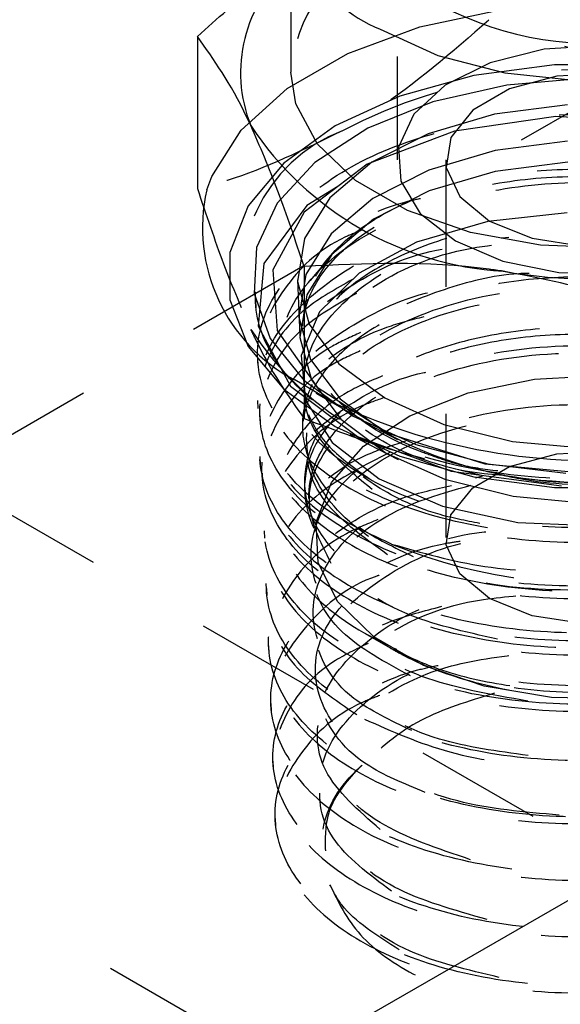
# Model space of a CAD drawing. Header units: inches. Extents: x 1907 to 2452, y -210 to -54.
# Tile 436 of 656: x 2003.496 to 2003.922, y -204.058 to -203.282. Entities that reach past the tile are written whole.
import ezdxf

# ---------------------------------------------------------------- set-up
doc = ezdxf.new("R2010")
doc.units = ezdxf.units.IN
doc.header["$LTSCALE"] = 0.5
doc.header["$MEASUREMENT"] = 0
doc.linetypes.add('HIDDEN', pattern=[0.225, 0.15, -0.075])
doc.layers.add('SID-M-H', color=4, linetype='HIDDEN')
doc.layers.add('SID-M-S', color=105, linetype='Continuous')

msp = doc.modelspace()

# ---------------------------------------------------------------- linework, layer by layer
at = {"layer": 'SID-M-H'}
for p, q in [((2004.49714, -203.02713), (2003.81169, -203.42283)), ((2003.7934, -203.11119), (2003.7934, -203.39248)), ((2003.86558, -203.16276), (2003.86558, -203.28246)), ((2003.81117, -203.2878), (2003.87443, -203.27438)), ((2003.75439, -203.30875), (2003.81117, -203.2878)), ((2003.95549, -203.30234), (2003.90921, -203.30535)), ((2003.70673, -203.33626), (2003.75439, -203.30875)), ((2003.90921, -203.30535), (2003.86652, -203.3161)), ((2003.86652, -203.3161), (2003.83122, -203.33364)), ((2003.91717, -203.31768), (2003.85383, -203.32602)), ((2003.98213, -203.31768), (2003.91717, -203.31768)), ((2003.85383, -203.32602), (2003.7953, -203.34229)), ((2003.91908, -203.32662), (2003.8819, -203.33663)), ((2003.95994, -203.32456), (2003.91908, -203.32662)), ((2003.83122, -203.33364), (2003.80644, -203.35641)), ((2003.87977, -203.33354), (2003.82151, -203.34691)), ((2003.9418, -203.3283), (2003.87977, -203.33354)), ((2003.67044, -203.36905), (2003.70673, -203.33626)), ((2003.8819, -203.33663), (2003.8529, -203.35337)), ((2003.7953, -203.34229), (2003.74451, -203.36568)), ((2003.82151, -203.34691), (2003.77016, -203.36766)), ((2003.92754, -203.3491), (2003.87008, -203.35652)), ((2003.80644, -203.35641), (2003.79438, -203.38238)), ((2003.87008, -203.35652), (2003.81762, -203.37195)), ((2003.8529, -203.35337), (2003.83556, -203.37483)), ((2003.91842, -203.35845), (2003.83839, -203.36978)), ((2004.00069, -203.36299), (2003.91842, -203.35845)), ((2003.6472, -203.40556), (2003.67044, -203.36905)), ((2003.74451, -203.36568), (2003.70401, -203.395)), ((2003.77016, -203.36766), (2003.72848, -203.3947)), ((2003.83839, -203.36978), (2003.76962, -203.39579)), ((2003.81762, -203.37195), (2003.77346, -203.39443)), ((2003.83556, -203.37483), (2003.83199, -203.39842)), ((2003.92765, -203.37777), (2003.87045, -203.38515)), ((2003.79438, -203.38238), (2003.79612, -203.40925)), ((2003.87045, -203.38515), (2003.81822, -203.40051)), ((2003.70401, -203.395), (2003.67582, -203.42879)), ((2003.72848, -203.3947), (2003.69873, -203.42655)), ((2003.76962, -203.39579), (2003.71996, -203.43361)), ((2003.77346, -203.39443), (2003.74036, -203.42254)), ((2003.83154, -203.39248), (2003.83154, -203.68984)), ((2003.9277, -203.39419), (2003.87065, -203.40155)), ((2003.6359, -203.40045), (2003.6359, -203.41505)), ((2003.81822, -203.40051), (2003.77426, -203.42288)), ((2003.87065, -203.40155), (2003.81857, -203.41687)), ((2003.83199, -203.39842), (2003.84261, -203.4213)), ((2003.64321, -203.41619), (2003.6472, -203.40556)), ((2003.79612, -203.40925), (2003.81151, -203.43463)), ((2003.74643, -203.41345), (2003.72201, -203.4284)), ((2003.81857, -203.41687), (2003.77472, -203.43918)), ((2003.69873, -203.42655), (2003.6825, -203.46151)), ((2003.74036, -203.42254), (2003.72042, -203.45452)), ((2003.77426, -203.42288), (2003.74131, -203.45087)), ((2003.84261, -203.4213), (2003.86613, -203.44069)), ((2003.67582, -203.42879), (2003.66137, -203.46535)), ((2003.72201, -203.4284), (2003.68813, -203.47404)), ((2003.71996, -203.43361), (2003.69528, -203.479)), ((2003.81151, -203.43463), (2003.83916, -203.45626)), ((2003.92732, -203.43429), (2003.86471, -203.44095)), ((2003.77472, -203.43918), (2003.74186, -203.4671)), ((2003.86471, -203.44095), (2003.80858, -203.45721)), ((2003.86613, -203.44069), (2003.89973, -203.45428)), ((2003.72042, -203.45452), (2003.71488, -203.48836)), ((2003.74131, -203.45087), (2003.72146, -203.4827)), ((2003.80858, -203.45721), (2003.76324, -203.48167)), ((2003.83916, -203.45626), (2003.87664, -203.47223)), ((2003.89973, -203.45428), (2003.93936, -203.4604)), ((2003.66137, -203.46535), (2003.66137, -203.50285)), ((2003.6825, -203.46151), (2003.68068, -203.49768)), ((2003.68813, -203.47404), (2003.68373, -203.52347)), ((2003.74186, -203.4671), (2003.72206, -203.49885)), ((2003.73993, -203.46933), (2003.72463, -203.4875)), ((2003.87664, -203.47223), (2003.9206, -203.48111)), ((2003.71932, -203.47615), (2000.61918, -205.26583)), ((2003.69528, -203.479), (2003.69871, -203.52684)), ((2003.76324, -203.48167), (2003.73218, -203.5123)), ((2003.9206, -203.48111), (2003.96714, -203.48211)), ((2003.71482, -203.48708), (2003.7165, -203.53118)), ((2003.71488, -203.48836), (2003.72409, -203.52193)), ((2003.72146, -203.4827), (2003.71594, -203.51639)), ((2004.07371, -204.00972), (2003.18276, -203.49538)), ((2003.66137, -203.50285), (2003.67582, -203.53941)), ((2003.68068, -203.49768), (2003.69335, -203.53313)), ((2003.68165, -203.50336), (2003.68187, -203.50902)), ((2003.72206, -203.49885), (2003.71656, -203.53244)), ((2003.73218, -203.5123), (2003.71779, -203.54662)), ((2003.71594, -203.51639), (2003.72511, -203.54981)), ((2003.68373, -203.52347), (2003.70933, -203.57083)), ((2003.69871, -203.52684), (2003.73028, -203.57162)), ((2003.72409, -203.52193), (2003.74747, -203.55313)), ((2003.69335, -203.53313), (2003.71985, -203.56593)), ((2003.71656, -203.53244), (2003.7257, -203.56578)), ((2003.67582, -203.53941), (2003.70401, -203.5732)), ((2003.68338, -203.54863), (2003.6836, -203.55436)), ((2003.71779, -203.54662), (2003.72119, -203.58183)), ((2003.72511, -203.54981), (2003.74839, -203.58086)), ((2003.74747, -203.55313), (2003.78356, -203.57998)), ((2003.74152, -203.58291), (2003.71267, -203.56584)), ((2003.71985, -203.56593), (2003.75873, -203.59432)), ((2003.7257, -203.56578), (2003.74892, -203.59675)), ((2003.84923, -203.57607), (2003.9014, -203.56523)), ((2003.9014, -203.56523), (2003.9566, -203.56221)), ((2003.70401, -203.5732), (2003.74451, -203.60252)), ((2003.70933, -203.57083), (2003.76205, -203.6105)), ((2003.73028, -203.57162), (2003.78687, -203.6081)), ((2003.68332, -203.58207), (2003.68356, -203.58833)), ((2003.71997, -203.58158), (2003.71997, -203.59618)), ((2003.72119, -203.58183), (2003.74213, -203.61509)), ((2003.72923, -203.57619), (2003.76639, -203.59765)), ((2003.74839, -203.58086), (2003.78431, -203.6076)), ((2003.78356, -203.57998), (2003.83008, -203.60082)), ((2003.80337, -203.59406), (2003.84923, -203.57607)), ((2003.74453, -203.58445), (2003.74152, -203.58291)), ((2003.68511, -203.59403), (2003.68532, -203.59972)), ((2003.74892, -203.59675), (2003.78475, -203.62341)), ((2003.75873, -203.59432), (2003.80791, -203.61676)), ((2003.7667, -203.61807), (2003.80337, -203.59406)), ((2003.71861, -203.60173), (2003.71861, -203.60725)), ((2003.74451, -203.60252), (2003.7953, -203.62591)), ((2003.76942, -203.60016), (2003.79357, -203.61266)), ((2003.83008, -203.60082), (2003.88412, -203.61432)), ((2003.75599, -203.6088), (2003.79398, -203.62846)), ((2003.76205, -203.6105), (2003.83599, -203.63773)), ((2003.78687, -203.6081), (2003.8625, -203.63192)), ((2003.74153, -203.64659), (2003.7667, -203.61807)), ((2003.74213, -203.61509), (2003.77901, -203.6437)), ((2003.80791, -203.61676), (2003.86472, -203.63206)), ((2003.88412, -203.61432), (2003.94227, -203.61963)), ((2003.68501, -203.62625), (2003.68524, -203.63238)), ((2003.78475, -203.62341), (2003.83094, -203.6441)), ((2003.7953, -203.62591), (2003.85383, -203.64218)), ((2003.8819, -203.63399), (2003.91908, -203.62398)), ((2003.91908, -203.62398), (2003.95994, -203.62192)), ((2003.8529, -203.65073), (2003.8819, -203.63399)), ((2003.8625, -203.63192), (2003.94897, -203.64004)), ((2003.86472, -203.63206), (2003.92612, -203.63937)), ((2003.68683, -203.63936), (2003.68705, -203.64498)), ((2003.77901, -203.6437), (2003.82902, -203.66529)), ((2003.83094, -203.6441), (2003.88459, -203.6575)), ((2003.83599, -203.63773), (2003.92279, -203.64917)), ((2003.85383, -203.64218), (2003.91717, -203.65052)), ((2003.72944, -203.67783), (2003.74153, -203.64659)), ((2003.83556, -203.6722), (2003.8529, -203.65073)), ((2003.91717, -203.65052), (2003.98213, -203.65052)), ((2003.88459, -203.6575), (2003.94232, -203.66278)), ((2003.82902, -203.66529), (2003.88831, -203.67807)), ((2003.83199, -203.69579), (2003.83556, -203.6722)), ((2003.73118, -203.70982), (2003.72944, -203.67783)), ((2003.88831, -203.67807), (2003.95235, -203.6809)), ((2003.68856, -203.68466), (2003.68878, -203.6904)), ((2003.84261, -203.71866), (2003.83199, -203.69579)), ((2003.74665, -203.74056), (2003.73118, -203.70982)), ((2003.86613, -203.73806), (2003.84261, -203.71866)), ((2003.04777, -203.72922), (2003.93872, -204.24355)), ((2003.69028, -203.73006), (2003.6905, -203.73572)), ((2003.77487, -203.76811), (2003.74665, -203.74056)), ((2003.89973, -203.75164), (2003.86613, -203.73806)), ((2003.93936, -203.75777), (2003.89973, -203.75164)), ((2003.76801, -203.76557), (2003.79322, -203.78012)), ((2003.81408, -203.79074), (2003.77487, -203.76811)), ((2003.69201, -203.77534), (2003.69223, -203.78105)), ((2003.8618, -203.80703), (2003.81408, -203.79074)), ((2003.91505, -203.81596), (2003.8618, -203.80703)), ((2003.69374, -203.82073), (2003.69395, -203.82643)), ((2003.97047, -203.81697), (2003.91505, -203.81596)), ((2003.69546, -203.86607), (2003.69568, -203.87171)), ((2003.69719, -203.91135), (2003.69741, -203.9171))]:
    msp.add_line(p, q, dxfattribs=at)
for centre, radius, start, end in [((2003.82559, -203.33242), 0.11645, 113.13813, 175.54173), ((2003.94917, -203.75279), 0.43181, 80.2289, 117.35717), ((2003.79454, -203.48493), 0.12367, 110.74208, 199.461), ((2003.89222, -203.38462), 0.25679, 213.43888, 266.5665), ((2003.95013, -203.21541), 0.43181, 260.2289, 297.35717), ((2003.9385, -203.32133), 0.32515, 241.69284, 265.68561), ((2003.94959, -203.30023), 0.42635, 247.8456, 278.37196)]:
    msp.add_arc(centre, radius, start, end, dxfattribs=at)
for points, knots in [([(2003.86558, -203.28246), (2003.83639, -203.30773), (2003.79851, -203.34051), (2003.75965, -203.36391), (2003.75074, -203.36927)], [0, 0, 0, 0, 0.770633, 1, 1, 1, 1]), ([(2004.02246, -203.32724), (2004.01874, -203.32665), (2003.96576, -203.31816), (2003.91385, -203.29966), (2003.86558, -203.28246)], [0, 0, 0, 0, 0.070219, 1, 1, 1, 1]), ([(2004.10891, -203.60901), (2004.08279, -203.61877), (2004.03055, -203.63828), (2003.93828, -203.64664), (2003.84864, -203.63819), (2003.77013, -203.61292), (2003.71203, -203.57429), (2003.68078, -203.52686), (2003.67991, -203.4763), (2003.7095, -203.42858), (2003.76618, -203.38936), (2003.84354, -203.36335), (2003.93282, -203.35374), (2004.02394, -203.36189), (2004.10661, -203.38714), (2004.1715, -203.42689), (2004.2113, -203.47693), (2004.22153, -203.53188), (2004.20105, -203.5858), (2004.15221, -203.63288), (2004.08052, -203.66809), (2003.99411, -203.68773), (2003.90274, -203.68987), (2003.81673, -203.67456), (2003.74579, -203.64382), (2003.6979, -203.60137), (2003.67855, -203.55242), (2003.68949, -203.5023), (2003.73106, -203.45873), (2003.7754, -203.43094), (2003.80723, -203.42382), (2003.81169, -203.42283)], [0, 0, 0, 0, 0.035667, 0.071334, 0.106984, 0.142621, 0.178247, 0.21386, 0.24946, 0.285049, 0.320625, 0.356188, 0.391739, 0.427278, 0.462805, 0.498319, 0.533821, 0.569311, 0.604789, 0.640254, 0.675707, 0.711148, 0.746577, 0.781993, 0.817397, 0.852789, 0.888168, 0.923535, 0.95889, 0.994232, 1, 1, 1, 1]), ([(2003.75074, -203.36927), (2003.71994, -203.38445), (2003.68106, -203.4036), (2003.64367, -203.41308), (2003.6359, -203.41505)], [0, 0, 0, 0, 0.79216, 1, 1, 1, 1]), ([(2003.78882, -203.6951), (2003.81272, -203.70196), (2003.86054, -203.71568), (2003.94613, -203.7187), (2004.03215, -203.70615), (2004.10943, -203.67667), (2004.16667, -203.63424), (2004.19782, -203.58347), (2004.19987, -203.52995), (2004.17323, -203.47946), (2004.12158, -203.43723), (2004.05155, -203.40775), (2003.98426, -203.39514), (2003.94396, -203.39476), (2003.93051, -203.39463)], [0, 0, 0, 0, 0.085217, 0.1704556, 0.2619378, 0.3524491, 0.4419559, 0.5304733, 0.618016, 0.7045925, 0.7901489, 0.8746804, 0.9582029, 1, 1, 1, 1]), ([(2003.82597, -203.62743), (2003.82087, -203.62565), (2003.79687, -203.61728), (2003.76025, -203.59717), (2003.72812, -203.56401), (2003.71531, -203.5269), (2003.72284, -203.48938), (2003.75007, -203.45486), (2003.7946, -203.42652), (2003.85258, -203.40701), (2003.91894, -203.3982), (2003.98792, -203.40104), (2004.05353, -203.41544), (2004.11007, -203.44035), (2004.15264, -203.47378), (2004.17756, -203.513), (2004.18265, -203.55476), (2004.16757, -203.59574), (2004.13333, -203.63215), (2004.08754, -203.66039), (2004.0502, -203.67094), (2004.03375, -203.67559)], [0, 0, 0, 0, 0.0149925, 0.0705326, 0.1260529, 0.1815534, 0.237034, 0.2924949, 0.3479361, 0.4033578, 0.4587602, 0.5141434, 0.5695075, 0.6248524, 0.6801781, 0.7354845, 0.7907714, 0.8460386, 0.901286, 0.9565135, 1, 1, 1, 1]), ([(2004.0941, -203.42287), (2004.11351, -203.43384), (2004.15233, -203.45576), (2004.18387, -203.50059), (2004.19061, -203.54852), (2004.17006, -203.59558), (2004.12469, -203.63637), (2004.06429, -203.66412), (2003.99352, -203.68056), (2003.91715, -203.68448), (2003.83716, -203.67271), (2003.76905, -203.64638), (2003.72047, -203.60846), (2003.6971, -203.56326), (2003.70183, -203.51598), (2003.7344, -203.4721), (2003.79146, -203.43677), (2003.86686, -203.41423), (2003.9523, -203.40733), (2004.03398, -203.41673), (2004.10352, -203.43882), (2004.16065, -203.47146), (2004.20121, -203.51546), (2004.21612, -203.5677), (2004.20131, -203.6203), (2004.15799, -203.66714), (2004.09267, -203.70381), (2004.03816, -203.71608), (2004.01167, -203.72204)], [0, 0, 0, 0, 0.0370547, 0.0741034, 0.1113881, 0.1488764, 0.1865661, 0.2244551, 0.25349, 0.2919331, 0.330383, 0.3690435, 0.4079119, 0.4469863, 0.4862645, 0.5257443, 0.5654234, 0.6053027, 0.6453915, 0.6856888, 0.7200148, 0.7543377, 0.7951973, 0.8362508, 0.8775076, 0.9189651, 0.9606209, 1, 1, 1, 1]), ([(2003.86089, -203.64138), (2003.84365, -203.63729), (2003.80572, -203.62829), (2003.76054, -203.60263), (2003.7283, -203.56967), (2003.71554, -203.53256), (2003.72305, -203.49509), (2003.75025, -203.46059), (2003.79475, -203.43229), (2003.85267, -203.4128), (2003.91896, -203.404), (2003.98788, -203.40683), (2004.05343, -203.42123), (2004.10992, -203.44611), (2004.15246, -203.47951), (2004.17732, -203.51867), (2004.18254, -203.5605), (2004.16695, -203.60108), (2004.13895, -203.63382), (2004.11135, -203.64865), (2004.10097, -203.65423)], [0, 0, 0, 0, 0.047945, 0.105446, 0.162927, 0.220387, 0.277827, 0.335246, 0.392645, 0.450023, 0.507382, 0.56472, 0.622039, 0.679338, 0.736617, 0.793876, 0.851115, 0.908333, 0.965531, 1, 1, 1, 1]), ([(2003.6359, -203.41505), (2003.64273, -203.43549), (2003.65651, -203.47675), (2003.67075, -203.50957), (2003.67794, -203.52613)], [0, 0, 0, 0, 0.495458, 1, 1, 1, 1]), ([(2004.06312, -203.42209), (2004.08656, -203.43041), (2004.13619, -203.44803), (2004.18869, -203.49168), (2004.2173, -203.54371), (2004.21535, -203.59871), (2004.18349, -203.65027), (2004.12522, -203.69296), (2004.04717, -203.72223), (2003.95817, -203.73505), (2003.86827, -203.73026), (2003.78762, -203.70869), (2003.72532, -203.67308), (2003.68838, -203.62768), (2003.68105, -203.57807), (2003.70372, -203.5295), (2003.75536, -203.4901), (2003.80215, -203.46681), (2003.83141, -203.46248), (2003.83235, -203.46234)], [0, 0, 0, 0, 0.056332, 0.119259, 0.182165, 0.245049, 0.307911, 0.370751, 0.433569, 0.496365, 0.559139, 0.621891, 0.684622, 0.74733, 0.810016, 0.87268, 0.935322, 0.997942, 1, 1, 1, 1]), ([(2003.76553, -203.4479), (2003.76116, -203.44963), (2003.73288, -203.46086), (2003.70097, -203.49385), (2003.67868, -203.54164), (2003.68867, -203.59175), (2003.72766, -203.63677), (2003.79184, -203.67173), (2003.87384, -203.69231), (2003.96445, -203.69593), (2004.05345, -203.68189), (2004.13084, -203.65146), (2004.18921, -203.60674), (2004.22035, -203.55107), (2004.21438, -203.49368), (2004.19291, -203.45315), (2004.16906, -203.43748), (2004.16568, -203.43526)], [0, 0, 0, 0, 0.013474, 0.08735, 0.161252, 0.23518, 0.309133, 0.383112, 0.457117, 0.531147, 0.605202, 0.679284, 0.753391, 0.833476, 0.91356, 0.987748, 1, 1, 1, 1]), ([(2004.0622, -203.70841), (2004.07714, -203.70267), (2004.11049, -203.68984), (2004.14884, -203.6603), (2004.17547, -203.62425), (2004.18452, -203.58506), (2004.17562, -203.54591), (2004.14935, -203.50957), (2004.10774, -203.4787), (2004.05397, -203.45552), (2003.99215, -203.44168), (2003.92703, -203.43808), (2003.86361, -203.44485), (2003.80675, -203.46135), (2003.76082, -203.48615), (2003.72938, -203.5172), (2003.71472, -203.55202), (2003.71847, -203.58757), (2003.73757, -203.62011), (2003.76218, -203.63712), (2003.7735, -203.64494)], [0, 0, 0, 0, 0.04584, 0.102321, 0.15882, 0.215337, 0.271872, 0.328426, 0.384998, 0.441588, 0.498197, 0.554823, 0.611468, 0.668131, 0.724812, 0.781511, 0.838228, 0.894962, 0.951715, 1, 1, 1, 1]), ([(2003.78882, -203.6951), (2003.77481, -203.68864), (2003.7381, -203.67168), (2003.69736, -203.63389), (2003.67837, -203.58496), (2003.68996, -203.53479), (2003.73189, -203.49118), (2003.77844, -203.46292), (2003.81252, -203.45559), (2003.81904, -203.45418)], [0, 0, 0, 0, 0.105432, 0.276383, 0.447275, 0.618108, 0.788881, 0.959597, 1, 1, 1, 1]), ([(2004.05273, -203.4516), (2004.05409, -203.45183), (2004.08439, -203.45694), (2004.13413, -203.48217), (2004.18991, -203.52492), (2004.21752, -203.5777), (2004.21514, -203.63245), (2004.18271, -203.68389), (2004.12402, -203.72631), (2004.04567, -203.75524), (2003.95653, -203.76768), (2003.86668, -203.76252), (2003.78626, -203.7406), (2003.72434, -203.70469), (2003.68788, -203.65909), (2003.68109, -203.60937), (2003.70431, -203.56081), (2003.75635, -203.52145), (2003.80401, -203.49816), (2003.83398, -203.49387), (2003.83552, -203.49365)], [0, 0, 0, 0, 0.002924, 0.065191, 0.127436, 0.189659, 0.251861, 0.314043, 0.376204, 0.438344, 0.500462, 0.562559, 0.624634, 0.686689, 0.748723, 0.810736, 0.872728, 0.934698, 0.996647, 1, 1, 1, 1]), ([(2003.76127, -203.49764), (2003.74692, -203.50584), (2003.71212, -203.52576), (2003.6856, -203.56871), (2003.68295, -203.61816), (2003.71118, -203.6655), (2003.76612, -203.70457), (2003.84187, -203.73083), (2003.92982, -203.741), (2004.02007, -203.73364), (2004.10243, -203.70931), (2004.16763, -203.67044), (2004.2082, -203.62122), (2004.21997, -203.56662), (2004.19996, -203.51361), (2004.16579, -203.47447), (2004.13344, -203.45927), (2004.1249, -203.45526)], [0, 0, 0, 0, 0.049766, 0.120748, 0.191755, 0.262786, 0.333842, 0.404923, 0.476029, 0.547159, 0.618314, 0.689494, 0.760699, 0.831929, 0.903183, 0.974463, 1, 1, 1, 1]), ([(2003.85843, -203.67894), (2003.84709, -203.6767), (2003.81472, -203.67029), (2003.76377, -203.64458), (2003.7203, -203.60053), (2003.7166, -203.54305), (2003.75854, -203.49222), (2003.82008, -203.45924), (2003.86723, -203.45473), (2003.88126, -203.45338)], [0, 0, 0, 0, 0.066205, 0.189128, 0.372592, 0.55596, 0.73923, 0.922404, 1, 1, 1, 1]), ([(2003.77351, -203.6522), (2003.75547, -203.63703), (2003.71897, -203.60634), (2003.7173, -203.54866), (2003.75837, -203.49767), (2003.8277, -203.46251), (2003.88396, -203.45777), (2003.90687, -203.45585)], [0, 0, 0, 0, 0.209684, 0.424166, 0.638535, 0.852789, 1, 1, 1, 1]), ([(2004.05617, -203.46782), (2004.0662, -203.47013), (2004.10429, -203.47888), (2004.15633, -203.51004), (2004.202, -203.55687), (2004.21839, -203.61082), (2004.20462, -203.66472), (2004.16202, -203.71314), (2004.09549, -203.75079), (2004.01253, -203.77371), (2003.92253, -203.77962), (2003.83566, -203.76811), (2003.76172, -203.7408), (2003.70904, -203.70102), (2003.68363, -203.65363), (2003.68802, -203.60396), (2003.72289, -203.55907), (2003.76811, -203.52793), (2003.80462, -203.51845), (2003.81471, -203.51583)], [0, 0, 0, 0, 0.022774, 0.086464, 0.150132, 0.213778, 0.277401, 0.341002, 0.404581, 0.468137, 0.531671, 0.595183, 0.658672, 0.722138, 0.785582, 0.849004, 0.912403, 0.97578, 1, 1, 1, 1]), ([(2003.76438, -203.52858), (2003.75675, -203.53199), (2003.72629, -203.54561), (2003.69575, -203.58142), (2003.67988, -203.62991), (2003.69584, -203.6792), (2003.74006, -203.72238), (2003.80807, -203.75459), (2003.89206, -203.77185), (2003.98262, -203.77196), (2004.06952, -203.75461), (2004.14296, -203.72148), (2004.19461, -203.67606), (2004.21877, -203.6231), (2004.21217, -203.56867), (2004.17816, -203.51822), (2004.13584, -203.49355), (2004.11529, -203.48157)], [0, 0, 0, 0, 0.023381, 0.093269, 0.16318, 0.233115, 0.303073, 0.373055, 0.443061, 0.513091, 0.583146, 0.653225, 0.723326, 0.793451, 0.8636, 0.933773, 1, 1, 1, 1]), ([(2003.75805, -203.48679), (2003.74505, -203.4941), (2003.71126, -203.51309), (2003.68463, -203.55512), (2003.68064, -203.60492), (2003.70791, -203.65286), (2003.76226, -203.69277), (2003.83772, -203.71962), (2003.92499, -203.73139), (2003.98323, -203.7251), (2004.01167, -203.72204)], [0, 0, 0, 0, 0.082413, 0.214226, 0.346085, 0.47799, 0.609939, 0.741931, 0.873967, 1, 1, 1, 1]), ([(2003.89742, -203.48188), (2003.89464, -203.48197), (2003.87066, -203.48278), (2003.82895, -203.4939), (2003.77842, -203.51471), (2003.74128, -203.54359), (2003.72005, -203.57692), (2003.71638, -203.61238), (2003.73087, -203.6468), (2003.76027, -203.67733), (2003.79067, -203.69201), (2003.80516, -203.69901)], [0, 0, 0, 0, 0.016266, 0.140476, 0.264726, 0.389016, 0.513346, 0.637717, 0.762127, 0.886577, 1, 1, 1, 1]), ([(2004.11031, -203.72792), (2004.11736, -203.724), (2004.14032, -203.71122), (2004.16505, -203.68237), (2004.18154, -203.64463), (2004.17952, -203.60531), (2004.16005, -203.56782), (2004.12437, -203.53475), (2004.07527, -203.50852), (2004.01649, -203.49098), (2003.95254, -203.48336), (2003.88832, -203.48608), (2003.82878, -203.4988), (2003.77847, -203.52039), (2003.74126, -203.54906), (2003.72005, -203.58245), (2003.71638, -203.6179), (2003.73087, -203.65232), (2003.7605, -203.68303), (2003.79122, -203.69786), (2003.80603, -203.705)], [0, 0, 0, 0, 0.0254704, 0.0828834, 0.1403146, 0.1977643, 0.2552325, 0.3127192, 0.3702245, 0.4277484, 0.485291, 0.5428524, 0.6004326, 0.6580315, 0.7156491, 0.7732853, 0.8309401, 0.8886135, 0.9463052, 1, 1, 1, 1]), ([(2003.78573, -203.70353), (2003.76581, -203.68919), (2003.72557, -203.66024), (2003.71659, -203.60336), (2003.75024, -203.55051), (2003.82313, -203.51126), (2003.92026, -203.49425), (2004.02296, -203.50323), (2004.1116, -203.53718), (2004.16784, -203.58976), (2004.18475, -203.6504), (2004.16054, -203.6865), (2004.14914, -203.70351)], [0, 0, 0, 0, 0.099579, 0.201069, 0.302504, 0.403886, 0.505212, 0.606485, 0.707703, 0.808867, 0.909976, 1, 1, 1, 1]), ([(2003.9631, -203.73138), (2003.93156, -203.73157), (2003.86608, -203.73197), (2003.78114, -203.70154), (2003.72697, -203.65424), (2003.71595, -203.59787), (2003.75017, -203.54472), (2003.82298, -203.5055), (2003.92023, -203.48845), (2004.02307, -203.49745), (2004.11159, -203.53138), (2004.16866, -203.5842), (2004.18332, -203.64649), (2004.1525, -203.70604), (2004.08564, -203.75316), (2004.02425, -203.76591), (2003.99517, -203.77195)], [0, 0, 0, 0, 0.067399, 0.139922, 0.212406, 0.284851, 0.357258, 0.429626, 0.501955, 0.574246, 0.646497, 0.71871, 0.790884, 0.86302, 0.935117, 1, 1, 1, 1]), ([(2003.76418, -203.54297), (2003.75635, -203.54655), (2003.72608, -203.56039), (2003.69634, -203.59631), (2003.68177, -203.64451), (2003.69879, -203.69326), (2003.74375, -203.73572), (2003.81208, -203.76711), (2003.89596, -203.78353), (2003.98595, -203.78286), (2004.07191, -203.76489), (2004.14415, -203.73134), (2004.19445, -203.68576), (2004.21734, -203.63286), (2004.20937, -203.57886), (2004.1776, -203.532), (2004.13975, -203.51013), (2004.1236, -203.5008)], [0, 0, 0, 0, 0.024711, 0.095518, 0.166349, 0.237206, 0.308087, 0.378993, 0.449924, 0.52088, 0.59186, 0.662866, 0.733896, 0.804952, 0.876032, 0.947137, 1, 1, 1, 1]), ([(2004.03367, -203.50659), (2004.03454, -203.5067), (2004.06441, -203.5104), (2004.11602, -203.533), (2004.17631, -203.57263), (2004.21021, -203.62344), (2004.21486, -203.67752), (2004.18951, -203.72967), (2004.13711, -203.77412), (2004.06358, -203.80618), (2003.97723, -203.82248), (2003.88783, -203.8215), (2003.80548, -203.80361), (2003.73946, -203.77114), (2003.69721, -203.728), (2003.68358, -203.6795), (2003.69965, -203.63082), (2003.74525, -203.58985), (2003.78928, -203.5648), (2003.81857, -203.55924), (2003.82053, -203.55886)], [0, 0, 0, 0, 0.001866, 0.064138, 0.126388, 0.188616, 0.250822, 0.313007, 0.375169, 0.437309, 0.499427, 0.561523, 0.623597, 0.685649, 0.747678, 0.809686, 0.871671, 0.933635, 0.995577, 1, 1, 1, 1]), ([(2003.67794, -203.52613), (2003.67893, -203.52826), (2003.69313, -203.55855), (2003.70704, -203.57805), (2003.71997, -203.59618)], [0, 0, 0, 0, 0.070219, 1, 1, 1, 1]), ([(2003.78721, -203.77665), (2003.79858, -203.78211), (2003.8256, -203.7951), (2003.8784, -203.80775), (2003.94123, -203.81237), (2004.00495, -203.80665), (2004.06442, -203.79102), (2004.11513, -203.76647), (2004.15317, -203.73475), (2004.17561, -203.69814), (2004.18072, -203.6593), (2004.1681, -203.62104), (2004.1387, -203.58617), (2004.09477, -203.55721), (2004.03967, -203.53623), (2003.97763, -203.52471), (2003.9134, -203.52338), (2003.85191, -203.53221), (2003.79788, -203.55036), (2003.75547, -203.57631), (2003.72793, -203.60793), (2003.71742, -203.64259), (2003.7246, -203.67765), (2003.74957, -203.70973), (2003.78184, -203.73362), (2003.80885, -203.74291), (2003.81808, -203.74608)], [0, 0, 0, 0, 0.031103, 0.073977, 0.116865, 0.159767, 0.202683, 0.245613, 0.288558, 0.331516, 0.374488, 0.417474, 0.460474, 0.503487, 0.546515, 0.589556, 0.632611, 0.67568, 0.718764, 0.761861, 0.804972, 0.848097, 0.891237, 0.934391, 0.977558, 1, 1, 1, 1]), ([(2003.95355, -203.81586), (2003.97263, -203.8143), (2004.01079, -203.81116), (2004.06602, -203.79564), (2004.11514, -203.77202), (2004.15317, -203.74026), (2004.17561, -203.70366), (2004.18072, -203.66481), (2004.1681, -203.62656), (2004.1387, -203.59169), (2004.09477, -203.56273), (2004.03967, -203.54175), (2003.97763, -203.53023), (2003.9134, -203.5289), (2003.85191, -203.53773), (2003.79788, -203.55588), (2003.75546, -203.58183), (2003.72797, -203.61342), (2003.71727, -203.64819), (2003.72516, -203.68288), (2003.74356, -203.71045), (2003.76395, -203.72325), (2003.77052, -203.72736)], [0, 0, 0, 0, 0.0467601, 0.0935344, 0.14527, 0.1970225, 0.2487918, 0.3005778, 0.3523806, 0.4042, 0.4560361, 0.5078889, 0.5597583, 0.6116445, 0.6635476, 0.7154675, 0.7674043, 0.8193581, 0.8713289, 0.9233168, 0.9753216, 1, 1, 1, 1]), ([(2003.7835, -203.57962), (2003.77717, -203.58184), (2003.74645, -203.59261), (2003.71075, -203.62483), (2003.68508, -203.67111), (2003.69064, -203.72037), (2003.72505, -203.76545), (2003.78493, -203.80135), (2003.86342, -203.82364), (2003.95169, -203.82954), (2004.03979, -203.81809), (2004.11778, -203.79031), (2004.17689, -203.74901), (2004.21029, -203.69868), (2004.21469, -203.64433), (2004.18776, -203.59324), (2004.15169, -203.55778), (2004.12126, -203.54536), (2004.1155, -203.54301)], [0, 0, 0, 0, 0.017857, 0.086697, 0.155562, 0.224452, 0.293367, 0.362305, 0.431268, 0.500255, 0.569267, 0.638303, 0.707363, 0.776448, 0.845556, 0.91469, 0.983847, 1, 1, 1, 1]), ([(2003.87234, -203.77003), (2003.8466, -203.76427), (2003.79014, -203.75164), (2003.73486, -203.70718), (2003.71631, -203.65251), (2003.74344, -203.59836), (2003.81031, -203.55665), (2003.90413, -203.53584), (2004.00664, -203.54061), (2004.09803, -203.57063), (2004.16055, -203.62064), (2004.18229, -203.68174), (2004.15861, -203.74196), (2004.09869, -203.79084), (2004.04043, -203.80574), (2004.01344, -203.81264)], [0, 0, 0, 0, 0.066123, 0.145071, 0.223977, 0.30284, 0.381661, 0.460439, 0.539175, 0.617868, 0.696519, 0.775127, 0.853693, 0.932216, 1, 1, 1, 1]), ([(2003.74135, -203.71047), (2003.73258, -203.69315), (2003.71485, -203.65817), (2003.74414, -203.604), (2003.81031, -203.56244), (2003.90421, -203.54162), (2004.00659, -203.54641), (2004.09785, -203.57637), (2004.1605, -203.62647), (2004.1815, -203.687), (2004.16148, -203.74626), (2004.1185, -203.77433), (2004.09859, -203.78733)], [0, 0, 0, 0, 0.099844, 0.201622, 0.303345, 0.405013, 0.506625, 0.608184, 0.709687, 0.811135, 0.912528, 1, 1, 1, 1]), ([(2004.03894, -203.55607), (2004.04861, -203.55786), (2004.08659, -203.56488), (2004.141, -203.59333), (2004.19143, -203.63757), (2004.21389, -203.69005), (2004.20667, -203.74372), (2004.17039, -203.79317), (2004.10922, -203.83299), (2004.03007, -203.859), (2003.9419, -203.86853), (2003.85467, -203.8608), (2003.77823, -203.83698), (2003.72118, -203.80001), (2003.69004, -203.75445), (2003.68795, -203.7054), (2003.71649, -203.65984), (2003.75664, -203.62751), (2003.7909, -203.61679), (2003.80012, -203.61391)], [0, 0, 0, 0, 0.02181, 0.085623, 0.149414, 0.213181, 0.276926, 0.340649, 0.404348, 0.468025, 0.531679, 0.59531, 0.658919, 0.722504, 0.786067, 0.849607, 0.913125, 0.97662, 1, 1, 1, 1]), ([(2003.78188, -203.56263), (2003.77247, -203.56662), (2003.74089, -203.58002), (2003.70836, -203.61492), (2003.69057, -203.66147), (2003.70259, -203.70962), (2003.74217, -203.75299), (2003.80559, -203.78634), (2003.8871, -203.80728), (2003.94677, -203.80682), (2003.9772, -203.80659)], [0, 0, 0, 0, 0.055704, 0.18699, 0.319264, 0.45254, 0.586808, 0.722059, 0.858283, 1, 1, 1, 1]), ([(2003.89625, -203.81876), (2003.86695, -203.81366), (2003.80617, -203.8031), (2003.74329, -203.7603), (2003.718, -203.70688), (2003.73781, -203.65223), (2003.79856, -203.60824), (2003.8885, -203.58387), (2003.99018, -203.58446), (2004.0839, -203.6105), (2004.15152, -203.6575), (2004.18006, -203.71711), (2004.16369, -203.77781), (2004.10722, -203.83042), (2004.04728, -203.84849), (2004.01757, -203.85745)], [0, 0, 0, 0, 0.072311, 0.149955, 0.227557, 0.305117, 0.382634, 0.46011, 0.537543, 0.614934, 0.692283, 0.76959, 0.846855, 0.924077, 1, 1, 1, 1]), ([(2003.80376, -203.799), (2003.78375, -203.78819), (2003.74033, -203.76473), (2003.71877, -203.71214), (2003.73787, -203.65805), (2003.79874, -203.61398), (2003.88855, -203.58967), (2003.99014, -203.59024), (2004.0838, -203.61629), (2004.15123, -203.66315), (2004.1802, -203.72307), (2004.16211, -203.7824), (2004.12676, -203.823), (2004.09489, -203.83433), (2004.09174, -203.83545)], [0, 0, 0, 0, 0.0780945, 0.1695115, 0.260879, 0.3521968, 0.4434648, 0.5346833, 0.625852, 0.7169711, 0.8080405, 0.8990602, 0.9900304, 1, 1, 1, 1]), ([(2003.76755, -203.83298), (2003.78902, -203.84258), (2003.83298, -203.86223), (2003.91812, -203.87352), (2004.00654, -203.86887), (2004.08904, -203.84713), (2004.15577, -203.81077), (2004.19927, -203.76356), (2004.21482, -203.71042), (2004.19975, -203.65767), (2004.16359, -203.61403), (2004.12529, -203.59499), (2004.10992, -203.58734)], [0, 0, 0, 0, 0.099066, 0.202828, 0.306627, 0.410463, 0.514335, 0.618245, 0.722191, 0.826174, 0.930194, 1, 1, 1, 1]), ([(2003.71997, -203.59618), (2003.74545, -203.60585), (2003.79687, -203.62538), (2003.85002, -203.63573), (2003.87684, -203.64096)], [0, 0, 0, 0, 0.495458, 1, 1, 1, 1]), ([(2003.78754, -203.62299), (2003.76758, -203.63314), (2003.72636, -203.65409), (2003.6931, -203.69867), (2003.68701, -203.7469), (2003.70874, -203.79373), (2003.74423, -203.81778), (2003.76143, -203.82945)], [0, 0, 0, 0, 0.1924307, 0.3972595, 0.6021621, 0.8071387, 1, 1, 1, 1]), ([(2003.87272, -203.63756), (2003.86205, -203.63625), (2003.84524, -203.63417), (2003.83112, -203.62923), (2003.82597, -203.62743)], [0, 0, 0, 0, 0.634602, 1, 1, 1, 1]), ([(2003.8575, -203.63606), (2003.86814, -203.6388), (2003.9025, -203.64764), (2003.95295, -203.64967), (2003.98944, -203.64597), (2004.00044, -203.64485)], [0, 0, 0, 0, 0.238582, 0.770636, 1, 1, 1, 1]), ([(2003.89651, -203.86164), (2003.87228, -203.85839), (2003.81623, -203.85085), (2003.75291, -203.81282), (2003.72066, -203.76103), (2003.73374, -203.70663), (2003.78321, -203.66167), (2003.83662, -203.64773), (2003.86061, -203.64147)], [0, 0, 0, 0, 0.136709, 0.316165, 0.495523, 0.674783, 0.853944, 1, 1, 1, 1]), ([(2003.80483, -203.84206), (2003.78824, -203.83418), (2003.74708, -203.81462), (2003.72171, -203.76614), (2003.73358, -203.71239), (2003.78683, -203.6652), (2003.84524, -203.65029), (2003.87411, -203.64292)], [0, 0, 0, 0, 0.145165, 0.360252, 0.575222, 0.790073, 1, 1, 1, 1]), ([(2003.87684, -203.64096), (2003.88056, -203.64151), (2003.93354, -203.64941), (2003.98545, -203.64698), (2004.03372, -203.64471)], [0, 0, 0, 0, 0.070219, 1, 1, 1, 1]), ([(2004.11837, -203.86593), (2004.10494, -203.87345), (2004.06993, -203.89308), (2003.99508, -203.90882), (2003.9073, -203.91198), (2003.82357, -203.89766), (2003.75435, -203.86847), (2003.70717, -203.82777), (2003.68746, -203.78058), (2003.69719, -203.73221), (2003.73609, -203.68943), (2003.78611, -203.65972), (2003.82573, -203.6513), (2003.8386, -203.64857)], [0, 0, 0, 0, 0.061631, 0.160751, 0.259836, 0.358885, 0.457898, 0.556876, 0.655818, 0.754726, 0.853598, 0.952435, 1, 1, 1, 1]), ([(2004.07232, -203.65882), (2004.08963, -203.66495), (2004.13227, -203.68006), (2004.17942, -203.71944), (2004.2082, -203.76954), (2004.20722, -203.82288), (2004.17731, -203.87302), (2004.12167, -203.91476), (2004.04665, -203.94362), (2003.96074, -203.95665), (2003.87363, -203.95264), (2003.79517, -203.93234), (2003.73422, -203.89835), (2003.69762, -203.85474), (2003.68957, -203.80686), (2003.71064, -203.75988), (2003.75964, -203.72128), (2003.80748, -203.69794), (2003.83899, -203.69338), (2003.84302, -203.69279)], [0, 0, 0, 0, 0.043266, 0.106592, 0.169896, 0.233176, 0.296434, 0.359669, 0.422881, 0.48607, 0.549236, 0.612379, 0.675499, 0.738597, 0.801673, 0.864726, 0.927756, 0.990763, 1, 1, 1, 1]), ([(2003.77803, -203.6759), (2003.76947, -203.67942), (2003.73803, -203.69235), (2003.70541, -203.72697), (2003.68714, -203.77376), (2003.69969, -203.82188), (2003.74016, -203.86462), (2003.80429, -203.89706), (2003.88517, -203.91557), (2003.97215, -203.91634), (2004.0387, -203.90745), (2004.06787, -203.89435), (2004.07351, -203.89182)], [0, 0, 0, 0, 0.04333, 0.159287, 0.275285, 0.391326, 0.507409, 0.623534, 0.7397, 0.855908, 0.972158, 1, 1, 1, 1]), ([(2003.77919, -203.71969), (2003.77858, -203.7199), (2003.75382, -203.72816), (2003.72146, -203.75659), (2003.69186, -203.80074), (2003.69332, -203.84918), (2003.72316, -203.89416), (2003.77873, -203.93086), (2003.85358, -203.95472), (2003.93934, -203.9628), (2004.02632, -203.95389), (2004.10471, -203.92872), (2004.16568, -203.88982), (2004.20225, -203.84136), (2004.21059, -203.78829), (2004.18857, -203.73721), (2004.15087, -203.69833), (2004.11552, -203.68305), (2004.10397, -203.67806)], [0, 0, 0, 0, 0.001744, 0.070492, 0.139265, 0.208062, 0.276885, 0.345732, 0.414605, 0.483503, 0.552426, 0.621373, 0.690346, 0.759343, 0.828365, 0.897411, 0.966483, 1, 1, 1, 1]), ([(2003.92095, -203.90866), (2003.89332, -203.90623), (2003.83348, -203.90096), (2003.76309, -203.86499), (2003.72479, -203.81526), (2003.72988, -203.75983), (2003.77878, -203.71446), (2003.83048, -203.68794), (2003.86269, -203.68556), (2003.86308, -203.68553)], [0, 0, 0, 0, 0.146294, 0.316802, 0.487215, 0.657535, 0.827761, 0.997893, 1, 1, 1, 1]), ([(2003.8155, -203.89076), (2003.79886, -203.88395), (2003.75639, -203.86656), (2003.72572, -203.82027), (2003.72998, -203.76584), (2003.77868, -203.71961), (2003.8368, -203.69233), (2003.8761, -203.69019), (2003.88328, -203.6898)], [0, 0, 0, 0, 0.13237, 0.337977, 0.543471, 0.748851, 0.954118, 1, 1, 1, 1]), ([(2004.06056, -203.701), (2004.06676, -203.70243), (2004.10006, -203.71013), (2004.14767, -203.73893), (2004.1928, -203.78384), (2004.20952, -203.83605), (2004.19714, -203.88834), (2004.15675, -203.93551), (2004.09302, -203.97239), (2004.01314, -203.99513), (2003.92616, -204.00145), (2003.84188, -203.99092), (2003.76985, -203.96502), (2003.71815, -203.92694), (2003.69269, -203.88132), (2003.69607, -203.83338), (2003.72877, -203.78968), (2003.77536, -203.7579), (2003.8147, -203.74772), (2003.82845, -203.74416)], [0, 0, 0, 0, 0.01454, 0.078132, 0.141701, 0.205246, 0.268768, 0.332267, 0.395743, 0.459196, 0.522626, 0.586033, 0.649417, 0.712778, 0.776116, 0.839432, 0.902724, 0.965993, 1, 1, 1, 1]), ([(2003.77034, -203.77341), (2003.76088, -203.77798), (2003.73021, -203.79279), (2003.70195, -203.82919), (2003.69091, -203.87607), (2003.71021, -203.92276), (2003.75624, -203.96289), (2003.8242, -203.99186), (2003.90635, -204.00607), (2003.99345, -204.00364), (2004.07566, -203.98456), (2004.14374, -203.95068), (2004.18989, -203.90559), (2004.20925, -203.8539), (2004.19828, -203.80192), (2004.169, -203.7606), (2004.1369, -203.74277), (2004.12619, -203.73681)], [0, 0, 0, 0, 0.031905, 0.103447, 0.175015, 0.246608, 0.318228, 0.389874, 0.461547, 0.533245, 0.60497, 0.676721, 0.748498, 0.820301, 0.89213, 0.963984, 1, 1, 1, 1]), ([(2003.77991, -203.91993), (2003.76277, -203.90501), (2003.72848, -203.87514), (2003.72856, -203.8198), (2003.76951, -203.77184), (2003.83351, -203.74), (2003.8835, -203.73618), (2003.90163, -203.73479)], [0, 0, 0, 0, 0.218791, 0.437804, 0.656696, 0.875465, 1, 1, 1, 1]), ([(2003.85117, -203.94376), (2003.8254, -203.93509), (2003.77223, -203.91722), (2003.73009, -203.86855), (2003.72776, -203.81424), (2003.76983, -203.76653), (2003.82415, -203.73707), (2003.86305, -203.73336), (2003.87045, -203.73266)], [0, 0, 0, 0, 0.181894, 0.375244, 0.568486, 0.761621, 0.954648, 1, 1, 1, 1]), ([(2004.0522, -203.74521), (2004.07079, -203.75079), (2004.11534, -203.76417), (2004.16702, -203.80142), (2004.20114, -203.84962), (2004.2063, -203.90129), (2004.18422, -203.95019), (2004.13788, -203.99272), (2004.07024, -204.02507), (2003.98787, -204.04308), (2003.90124, -204.04446), (2003.82014, -204.02934), (2003.75373, -203.99971), (2003.70948, -203.95919), (2003.69245, -203.91274), (2003.70419, -203.86546), (2003.74472, -203.82456), (2003.7886, -203.79837), (2003.82022, -203.79179), (2003.82565, -203.79065)], [0, 0, 0, 0, 0.045409, 0.108769, 0.172105, 0.235418, 0.295459, 0.355501, 0.418746, 0.481969, 0.545169, 0.608345, 0.671499, 0.73463, 0.797738, 0.860823, 0.923885, 0.986924, 1, 1, 1, 1]), ([(2004.16948, -203.73916), (2004.14922, -203.75337), (2004.10868, -203.7818), (2004.02574, -203.80671), (2003.93925, -203.81506), (2003.85857, -203.80636), (2003.81034, -203.78971), (2003.79005, -203.77825), (2003.78721, -203.77665)], [0, 0, 0, 0, 0.200663, 0.401482, 0.596174, 0.785667, 0.970063, 1, 1, 1, 1]), ([(2003.77959, -203.81438), (2003.77468, -203.81625), (2003.74681, -203.82687), (2003.71516, -203.85815), (2003.693, -203.9032), (2003.70131, -203.95064), (2003.73724, -203.99348), (2003.79727, -204.02697), (2003.87452, -204.04695), (2003.9603, -204.05092), (2004.04495, -204.03811), (2004.11889, -204.00972), (2004.17383, -203.96861), (2004.20338, -203.91927), (2004.20481, -203.8665), (2004.17565, -203.81781), (2004.1425, -203.78587), (2004.11669, -203.77566), (2004.11494, -203.77496)], [0, 0, 0, 0, 0.014925, 0.084756, 0.154611, 0.224493, 0.2944, 0.364333, 0.434291, 0.504275, 0.574286, 0.644322, 0.714383, 0.784471, 0.854583, 0.924722, 0.994885, 1, 1, 1, 1]), ([(2003.78893, -203.96862), (2003.77104, -203.95525), (2003.73429, -203.92777), (2003.72768, -203.87393), (2003.76173, -203.82465), (2003.82488, -203.78926), (2003.87856, -203.78319), (2003.90101, -203.78065)], [0, 0, 0, 0, 0.2033367, 0.4177143, 0.6319718, 0.8461089, 1, 1, 1, 1]), ([(2003.86428, -203.99089), (2003.83818, -203.98353), (2003.78373, -203.96816), (2003.73613, -203.92196), (2003.72689, -203.86849), (2003.76189, -203.81907), (2003.81907, -203.78565), (2003.86564, -203.77995), (2003.88116, -203.77806)], [0, 0, 0, 0, 0.169961, 0.354598, 0.539131, 0.723562, 0.907888, 1, 1, 1, 1]), ([(2003.78721, -203.77665), (2003.79043, -203.77847), (2003.8066, -203.78761), (2003.84646, -203.80359), (2003.90144, -203.81482), (2003.94026, -203.8156), (2003.95355, -203.81586)], [0, 0, 0, 0, 0.07337, 0.368843, 0.783976, 1, 1, 1, 1]), ([(2003.86996, -203.81265), (2003.84956, -203.81891), (2003.80594, -203.8323), (2003.77959, -203.85652), (2003.76556, -203.86941)], [0, 0, 0, 0, 0.467818, 1, 1, 1, 1]), ([(2003.87364, -204.03641), (2003.8488, -204.0306), (2003.79487, -204.018), (2003.74316, -203.97496), (2003.72725, -203.92285), (2003.74645, -203.88681), (2003.76405, -203.87079), (2003.76556, -203.86941)], [0, 0, 0, 0, 0.216373, 0.469782, 0.723048, 0.976172, 1, 1, 1, 1]), ([(2003.76556, -203.86941), (2003.76325, -203.87172), (2003.75161, -203.88336), (2003.73617, -203.90574), (2003.73655, -203.92671), (2003.73674, -203.93681)], [0, 0, 0, 0, 0.113864, 0.572972, 1, 1, 1, 1]), ([(2003.79501, -204.01464), (2003.77741, -204.00361), (2003.75297, -203.98831), (2003.74309, -203.96887), (2003.74033, -203.96343)], [0, 0, 0, 0, 0.72024, 1, 1, 1, 1]), ([(2003.74033, -203.96343), (2003.74684, -203.97701), (2003.75985, -204.00416), (2003.80766, -204.03768), (2003.87108, -204.06131), (2003.94652, -204.07192), (2004.02543, -204.0678), (2004.09896, -204.04868), (2004.15058, -204.02149), (2004.17178, -204.00066), (2004.17928, -203.99329)], [0, 0, 0, 0, 0.125461, 0.250842, 0.379796, 0.511521, 0.646024, 0.783308, 0.923372, 1, 1, 1, 1])]:
    msp.add_open_spline(points, degree=3, knots=knots, dxfattribs=at)
at = {"layer": 'SID-M-S'}
for p, q in [((2006.03562, -202.75912), (2003.53246, -204.20416)), ((2003.70949, -203.19156), (2003.70949, -203.32336)), ((2003.6359, -203.29535), (2003.6359, -203.40045)), ((2003.77983, -203.28959), (2003.82541, -203.31021)), ((2003.82541, -203.31021), (2003.8782, -203.32392)), ((2003.71343, -203.34835), (2003.70949, -203.32336)), ((2003.8782, -203.32392), (2003.93515, -203.32995)), ((2003.73065, -203.38026), (2003.71343, -203.34835)), ((2003.7606, -203.40887), (2003.73065, -203.38026)), ((2003.80154, -203.4325), (2003.7606, -203.40887)), ((2003.85109, -203.44979), (2003.80154, -203.4325)), ((2003.90636, -203.45973), (2003.85109, -203.44979)), ((2003.96415, -203.46175), (2003.90636, -203.45973)), ((2003.71997, -203.47647), (2003.71997, -203.58158))]:
    msp.add_line(p, q, dxfattribs=at)
for centre, radius, start, end in [((2003.82044, -203.18815), 0.10926, 169.07703, 248.1852), ((2003.78095, -203.32385), 0.11107, 130.03842, 201.96551), ((2003.94965, -203.03982), 0.26118, 232.73608, 307.26392), ((2003.89222, -203.22389), 0.25679, 213.43888, 266.5665), ((2003.77524, -203.44585), 0.13532, 167.33739, 242.45953), ((2003.95013, -203.05468), 0.43181, 260.2289, 297.35717), ((2003.94823, -203.14549), 0.48392, 245.10614, 276.91146)]:
    msp.add_arc(centre, radius, start, end, dxfattribs=at)
for points, knots in [([(2003.6359, -203.29535), (2003.64366, -203.28828), (2003.66766, -203.26643), (2003.69261, -203.24969), (2003.70949, -203.23837)], [0, 0, 0, 0, 0.323365, 1, 1, 1, 1]), ([(2003.67794, -203.36539), (2003.67694, -203.36327), (2003.66274, -203.33298), (2003.64883, -203.31348), (2003.6359, -203.29535)], [0, 0, 0, 0, 0.070219, 1, 1, 1, 1]), ([(2003.71997, -203.47647), (2003.71314, -203.45603), (2003.69937, -203.41477), (2003.68512, -203.38195), (2003.67794, -203.36539)], [0, 0, 0, 0, 0.495458, 1, 1, 1, 1]), ([(2003.87684, -203.48022), (2003.87312, -203.47967), (2003.82015, -203.47176), (2003.76824, -203.4742), (2003.71997, -203.47647)], [0, 0, 0, 0, 0.070219, 1, 1, 1, 1]), ([(2004.03372, -203.525), (2004.00824, -203.51533), (2003.95682, -203.4958), (2003.90366, -203.48545), (2003.87684, -203.48022)], [0, 0, 0, 0, 0.495458, 1, 1, 1, 1])]:
    msp.add_open_spline(points, degree=3, knots=knots, dxfattribs=at)

doc.saveas('drawing.dxf')
